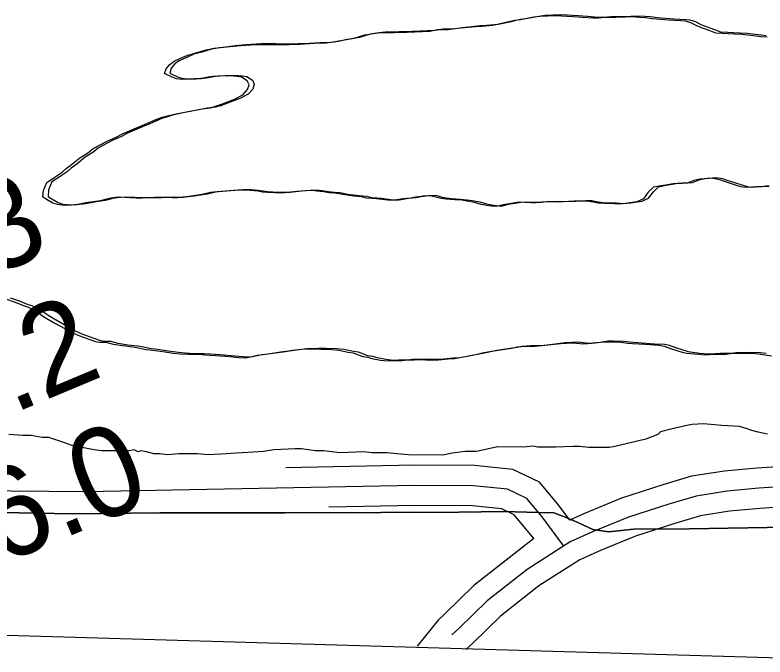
# Model space of a CAD drawing. Extents: x 3245246 to 3283090, y 806824 to 832173.
# Drawn here: x 3250458 to 3251014, y 813236 to 813713 of the extents above; entities that cross this region are included whole.
import ezdxf

# ---------------------------------------------------------------- set-up
doc = ezdxf.new("R2010")
doc.units = 0
for name, color, linetype in [('V-LEVE-TOET', 7, 'Continuous'), ('V-RIVR-RANG', 7, 'Continuous'), ('V-ROAD-CNTR', 7, 'Continuous'), ('V-SITE-VEGE', 7, 'Continuous'), ('V-SURV-LINE', 7, 'Continuous'), ('V-TOPO-SHOR', 7, 'Continuous')]:
    doc.layers.add(name, color=color, linetype=linetype)

msp = doc.modelspace()

# ---------------------------------------------------------------- linework, layer by layer
at = {"layer": 'V-LEVE-TOET'}
for points in [[(3250408.15, 813344.08), (3250499.93, 813342.27), (3250564.95, 813342.92), (3250657.67, 813342.98), (3250729.03, 813343.14), (3250787.01, 813343.59), (3250820.11, 813343.91), (3250846.17, 813343.33), (3250857.43, 813343.04), (3250865.4, 813339.95), (3250875.24, 813335.92), (3250886.48, 813330.71), (3250898.45, 813329.01), (3250916.53, 813330.81), (3250958.08, 813331.09), (3251030.39, 813332.42), (3251208.3, 813328.58), (3251358.73, 813320.88), (3251471.61, 813313.8), (3251551.88, 813312.74), (3251617.85, 813313.63)], [(3251617.85, 813313.63), (3251551.88, 813312.74), (3251471.61, 813313.8), (3251358.73, 813320.88), (3251208.3, 813328.58), (3251030.39, 813332.42), (3250958.08, 813331.09), (3250916.53, 813330.81), (3250898.45, 813329.01), (3250886.48, 813330.71), (3250875.24, 813335.92), (3250865.4, 813339.95), (3250857.43, 813343.04), (3250846.17, 813343.33), (3250820.11, 813343.91), (3250787.01, 813343.59), (3250729.03, 813343.14), (3250657.67, 813342.98), (3250564.95, 813342.92), (3250499.93, 813342.27), (3250408.15, 813344.08)]]:
    msp.add_lwpolyline(points, dxfattribs=at)
at = {"layer": 'V-ROAD-CNTR'}
for points in [[(3251718.08, 813662.65), (3251701.55, 813648.6), (3251645.57, 813549.26), (3251605.46, 813468.01), (3251556.47, 813401.95), (3251535.02, 813382.78), (3251514.95, 813371.66), (3251494.57, 813361.34), (3251478.39, 813356.52), (3251464.87, 813354.8), (3251433.91, 813357.72), (3251131.5, 813376.48), (3251053.14, 813379.11), (3251008.4, 813376.16), (3250984.28, 813373.94), (3250959.77, 813370.15), (3250938.35, 813363.77), (3250907.76, 813353.89), (3250880.32, 813342.59), (3250869.27, 813337.61)], [(3251618.31, 813460.16), (3251567.61, 813391.78), (3251543.76, 813370.47), (3251521.97, 813358.41), (3251500.14, 813347.34), (3251481.5, 813341.79), (3251465.12, 813339.71), (3251432.74, 813342.76), (3251130.79, 813361.5), (3251053.38, 813364.09), (3251009.58, 813361.2), (3250986.12, 813359.04), (3250963.07, 813355.48), (3250942.79, 813349.45), (3250912.93, 813339.8), (3250886.26, 813328.81), (3250869.7, 813321.35), (3250837.72, 813300.92), (3250808.11, 813277.64), (3250787.05, 813257.17), (3250781.89, 813252.33)], [(3250869.27, 813337.61), (3250860.73, 813349.28), (3250846.9, 813365.79), (3250827.15, 813375.14), (3250798.72, 813378.15), (3250754.31, 813378.42), (3250658.66, 813376.51)], [(3251578.75, 813381.62), (3251552.5, 813358.17), (3251529, 813345.15), (3251505.72, 813333.35), (3251484.6, 813327.07), (3251465.36, 813324.62), (3251431.57, 813327.81), (3251130.07, 813346.51), (3251053.63, 813349.07), (3251010.76, 813346.25), (3250987.95, 813344.15), (3250966.37, 813340.81), (3250947.24, 813335.12), (3250918.1, 813325.7), (3250892.2, 813315.04), (3250876.86, 813308.12), (3250846.41, 813288.67), (3250818, 813266.34), (3250797.41, 813246.32), (3250792.15, 813241.39)], [(3250864.84, 813318.24), (3250848.92, 813340.03), (3250837.51, 813353.64), (3250823.03, 813360.49), (3250797.88, 813363.16), (3250754.41, 813363.42), (3250510.48, 813358.57), (3250260.09, 813360.93)], [(3250842.79, 813323.99), (3250828.12, 813341.49), (3250818.92, 813345.85), (3250797.05, 813348.16), (3250754.52, 813348.41), (3250690.42, 813347.14)], [(3250842.79, 813323.99), (3250798.22, 813288.95), (3250776.69, 813268.02), (3250771.64, 813263.28)], [(3250771.64, 813263.28), (3250756.04, 813243.96)]]:
    msp.add_lwpolyline(points, dxfattribs=at)
at = {"layer": 'V-SITE-VEGE'}
for points in [[(3250781.97, 813702.38), (3250785.76, 813702.9), (3250799.3, 813704.19), (3250803.63, 813704.44), (3250812.29, 813705.22), (3250820.96, 813707.07), (3250828.54, 813708.93), (3250832.88, 813709.46), (3250842.62, 813711.31), (3250847.23, 813711.83), (3250858.87, 813712.32), (3250871.85, 813711.72), (3250878.62, 813711.15), (3250886.73, 813710.57), (3250890.52, 813710.55), (3250896.21, 813711.07), (3250900.26, 813711.05), (3250903.78, 813711.04), (3250910.82, 813711.28), (3250916.23, 813711.52), (3250921.1, 813711.23), (3250925.43, 813710.94), (3250930.57, 813710.11), (3250942.74, 813709.24), (3250951.67, 813708.66), (3250954.92, 813708.38), (3250958.97, 813707.28), (3250963.02, 813705.09), (3250967.61, 813703.18), (3250972.47, 813701.53), (3250977.61, 813699.62), (3250982.75, 813699.32), (3250986.8, 813699.03), (3250991.67, 813698.74), (3250997.08, 813698.45), (3251007.64, 813697.32), (3251011.15, 813696.76), (3251015.75, 813696.47)], [(3250582.25, 813577.43), (3250578.46, 813576.9), (3250574.4, 813576.92), (3250570.89, 813577.2), (3250566.56, 813576.95), (3250562.5, 813576.97), (3250557.35, 813576.99), (3250551.67, 813576.75), (3250547.61, 813576.77), (3250542.74, 813577.06), (3250535.44, 813577.36), (3250532.19, 813577.1), (3250527.58, 813576.58), (3250520.81, 813574.72), (3250515.67, 813573.93), (3250510.25, 813573.14), (3250504.29, 813572.08), (3250496.98, 813571.31), (3250492.66, 813571.6), (3250489.14, 813571.88), (3250485.62, 813572.98), (3250481.04, 813575.71), (3250478.34, 813577.61), (3250478.63, 813582.48), (3250481.09, 813588.42), (3250487.34, 813592.46), (3250492.49, 813595.95), (3250495.48, 813598.64), (3250499.55, 813601.6), (3250505.8, 813606.72), (3250511.5, 813610.21), (3250515.57, 813613.71), (3250525.88, 813619.07), (3250532.66, 813622.02), (3250537.27, 813624.44), (3250545.95, 813628.19), (3250548.93, 813629.53), (3250553.81, 813631.4), (3250562.75, 813635.42), (3250566.82, 813636.76), (3250569.8, 813637.55), (3250576.03, 813639.15), (3250587.41, 813641.26), (3250596.61, 813643.12), (3250602.57, 813643.9), (3250606.36, 813644.97), (3250611.51, 813646.84), (3250620.46, 813650.32), (3250626.7, 813653.54), (3250630.23, 813657.31), (3250631.33, 813660.83), (3250629.99, 813663.81), (3250625.67, 813666.53), (3250622.43, 813667.09), (3250616.75, 813667.66), (3250609.71, 813667.41), (3250604.3, 813667.17), (3250601.05, 813666.64), (3250597.25, 813665.85), (3250591.84, 813665.06), (3250586.97, 813665.08), (3250581.83, 813664.83), (3250577.5, 813665.39), (3250574.26, 813666.49), (3250568.59, 813669.22), (3250569.68, 813672.73), (3250572.4, 813675.97), (3250575.66, 813678.39), (3250582.71, 813681.61), (3250586.51, 813683.21), (3250589.49, 813684.01), (3250592.47, 813684.81), (3250599.51, 813686.94), (3250605.47, 813688), (3250610.08, 813688.52), (3250617.11, 813689.3), (3250625.24, 813690.08), (3250629.02, 813690.33), (3250636.33, 813690.84), (3250641.2, 813690.82), (3250647.43, 813690.79), (3250655.82, 813690.75), (3250660.96, 813690.73), (3250664.21, 813690.99), (3250668.81, 813690.97), (3250672.33, 813691.22), (3250679.91, 813691.73), (3250688.56, 813691.96), (3250693.71, 813692.75), (3250699.13, 813693.81), (3250709.42, 813695.66), (3250717.27, 813698.06), (3250723.77, 813699.11), (3250728.38, 813699.63), (3250738.93, 813699.86), (3250748.68, 813700.08), (3250765.46, 813700.82), (3250771.14, 813701.88), (3250775.2, 813701.86), (3250778.99, 813701.85), (3250781.97, 813702.38)], [(3251016.88, 813585.79), (3251013.36, 813585.26), (3251007.95, 813585.01), (3250999.83, 813584.51), (3250996.31, 813585.07), (3250993.07, 813586.16), (3250987.13, 813588.08), (3250981.99, 813589.73), (3250978.75, 813590.83), (3250973.88, 813591.66), (3250969.01, 813591.14), (3250965.76, 813590.88), (3250961.43, 813589.82), (3250956.55, 813587.95), (3250953.03, 813587.69), (3250949.24, 813587.71), (3250945.99, 813587.45), (3250940.3, 813586.4), (3250937.05, 813585.87), (3250931.37, 813584.81), (3250927.56, 813581.04), (3250924.02, 813576.19), (3250919.14, 813574.04), (3250915.62, 813573.52), (3250910.75, 813572.73), (3250905.33, 813572.21), (3250899.92, 813572.77), (3250895.05, 813572.8), (3250890.45, 813573.09), (3250886.67, 813573.64), (3250881.8, 813574.48), (3250877.47, 813574.5), (3250873.95, 813574.24), (3250868.81, 813574.26), (3250864.48, 813574.01), (3250860.69, 813573.76), (3250856.63, 813574.05), (3250848.24, 813573.81), (3250844.45, 813573.29), (3250840.66, 813573.31), (3250831.19, 813573.62), (3250824.7, 813572.56), (3250821.17, 813572.04), (3250814.67, 813570.45), (3250810.89, 813570.73), (3250807.64, 813571.29), (3250803.58, 813572.12), (3250798.72, 813573.49), (3250793.04, 813574.6), (3250789.26, 813575.16), (3250784.12, 813575.45), (3250780.87, 813575.73), (3250777.62, 813576.02), (3250773.84, 813576.58), (3250770.86, 813577.13), (3250766.81, 813578.23), (3250761.94, 813578.52), (3250758.96, 813578), (3250754.9, 813577.47), (3250751.38, 813576.68), (3250745.69, 813576.16), (3250738.92, 813575.11), (3250734.32, 813575.13), (3250725.67, 813576.25), (3250722.42, 813576.53), (3250718.37, 813576.82), (3250714.85, 813577.65), (3250709.17, 813578.22), (3250700.79, 813579.34), (3250694.84, 813580.45), (3250690.78, 813580.73), (3250686.45, 813581.29), (3250681.58, 813581.86), (3250678.07, 813582.41), (3250672.93, 813582.17), (3250666.7, 813581.65), (3250662.1, 813581.13), (3250658.04, 813580.61), (3250650.19, 813580.64), (3250645.05, 813580.93), (3250641.26, 813581.22), (3250638.02, 813581.78), (3250632.07, 813582.34), (3250628.82, 813582.63), (3250622.87, 813582.66), (3250616.91, 813582.14), (3250607.71, 813581.37), (3250602.56, 813580.85), (3250596.6, 813579.53), (3250589.83, 813578.47), (3250586.85, 813577.94), (3250582.25, 813577.43)], [(3250450.4, 813501.97), (3250457.7, 813499.5), (3250463.1, 813497.31), (3250466.89, 813495.94), (3250472.83, 813492.94), (3250478.76, 813488.85), (3250482.54, 813486.67), (3250487.13, 813483.94), (3250494.96, 813479.58), (3250498.73, 813477.4), (3250503.6, 813475.21), (3250509, 813473.29), (3250517.38, 813470.28), (3250520.35, 813469.73), (3250524.95, 813469.71), (3250530.35, 813468.33), (3250537.39, 813467.21), (3250544.96, 813466.37), (3250547.93, 813465.81), (3250554.69, 813464.43), (3250557.94, 813464.15), (3250569.03, 813462.47), (3250574.98, 813461.64), (3250580.11, 813461.07), (3250586.61, 813460.77), (3250593.91, 813460.74), (3250598.78, 813460.45), (3250602.3, 813460.16), (3250606.36, 813459.87), (3250616.91, 813459.02), (3250623.4, 813458.45), (3250628.54, 813458.15), (3250633.42, 813459.21), (3250637.21, 813460.01), (3250641.54, 813460.53), (3250650.75, 813461.84), (3250656.7, 813462.63), (3250659.68, 813463.16), (3250666.45, 813463.94), (3250670.24, 813464.46), (3250678.9, 813464.69), (3250684.58, 813464.67), (3250692.7, 813464.36), (3250697.84, 813463.8), (3250704.87, 813462.42), (3250708.66, 813461.86), (3250715.68, 813459.12), (3250719.47, 813458.56), (3250722.44, 813457.74), (3250728.93, 813456.36), (3250734.34, 813455.79), (3250738.4, 813456.04), (3250744.62, 813456.02), (3250748.68, 813456.54), (3250753.82, 813456.52), (3250759.51, 813456.76), (3250764.92, 813456.47), (3250771.96, 813456.71), (3250779, 813457.48), (3250783.87, 813457.74), (3250791.99, 813459.05), (3250795.51, 813459.85), (3250800.93, 813460.91), (3250804.45, 813461.71), (3250811.22, 813463.03), (3250826.38, 813465.4), (3250830.18, 813466.19), (3250836.68, 813466.71), (3250843.71, 813466.67), (3250848.58, 813467.19), (3250862.39, 813468.76), (3250871.59, 813469.26), (3250879.71, 813468.41), (3250888.1, 813469.18), (3250894.06, 813469.97), (3250897.85, 813469.95), (3250905.42, 813469.92), (3250912.46, 813469.08), (3250915.97, 813468.79), (3250925.17, 813468.21), (3250928.69, 813467.92), (3250935.72, 813467.62)], [(3250935.72, 813467.62), (3250939.51, 813466.79), (3250944.1, 813465.15), (3250953.56, 813462.13), (3250956.53, 813461.58), (3250961.94, 813461.01), (3250965.19, 813460.72), (3250969.25, 813460.44), (3250976.82, 813460.94), (3250980.07, 813460.93), (3250985.48, 813460.91), (3250988.73, 813461.43), (3251000.1, 813461.66), (3251007.13, 813461.35), (3251011.19, 813460.79), (3251019.03, 813459.68)], [(3251016.12, 813401.4), (3251009.22, 813402.81), (3251004.4, 813404.21), (3251000.27, 813405.61), (3250995.44, 813407.01), (3250982.33, 813407.76), (3250974.06, 813408.49), (3250968.54, 813409.2), (3250960.25, 813408.55), (3250956.11, 813407.88), (3250944.37, 813405.17), (3250936.77, 813403.13), (3250934.69, 813401.07), (3250925.7, 813397.66), (3250902.9, 813392.24), (3250898.76, 813391.57), (3250883.58, 813391.63), (3250876.68, 813392.35), (3250871.85, 813392.38), (3250858.74, 813391.74), (3250845.62, 813391.8), (3250842.18, 813392.51), (3250835.27, 813391.85), (3250815.95, 813391.93), (3250812.5, 813391.26), (3250800.07, 813388.55), (3250791.78, 813388.59), (3250782.12, 813387.25), (3250775.21, 813385.9), (3250749.68, 813386.02), (3250740.71, 813386.74), (3250733.81, 813387.47), (3250722.77, 813387.51)], [(3250722.77, 813387.51), (3250716.56, 813388.23), (3250698.62, 813387.62), (3250686.89, 813389.05), (3250680.68, 813389.08), (3250670.34, 813390.51), (3250665.51, 813390.53), (3250649.63, 813389.91), (3250642.04, 813388.56), (3250630.3, 813387.92), (3250622.02, 813387.27), (3250610.28, 813386.63), (3250600.62, 813385.98), (3250593.03, 813386.71), (3250588.2, 813386.73), (3250579.23, 813386.77), (3250570.95, 813386.11), (3250564.74, 813386.83), (3250560.6, 813386.85), (3250555.08, 813388.25), (3250550.95, 813388.96), (3250548.87, 813388.28), (3250546.12, 813389.68), (3250542.67, 813389), (3250521.96, 813389.09), (3250516.45, 813389.81), (3250504.72, 813391.93), (3250502.66, 813391.94), (3250493.01, 813395.43), (3250482.68, 813398.93), (3250477.84, 813398.95), (3250469.57, 813400.36), (3250463.36, 813400.39), (3250453.01, 813401.12)]]:
    msp.add_lwpolyline(points, dxfattribs=at)
at = {"layer": 'V-SURV-LINE'}
msp.add_lwpolyline([(3249539.22, 813278.77), (3251549.27, 813219.94)], dxfattribs=at)
at = {"layer": 'V-TOPO-SHOR'}
for points in [[(3251015.02, 813697.19), (3251011.5, 813697.75), (3251000.95, 813698.88), (3250995.54, 813699.17), (3250990.67, 813699.47), (3250986.61, 813699.75), (3250981.47, 813700.05), (3250976.34, 813701.96), (3250971.48, 813703.61), (3250966.88, 813705.52), (3250962.83, 813707.71), (3250958.78, 813708.81), (3250955.53, 813709.09), (3250946.61, 813709.67), (3250934.43, 813710.54), (3250929.29, 813711.37), (3250924.97, 813711.66), (3250920.1, 813711.96), (3250914.68, 813711.71), (3250907.65, 813711.47), (3250904.13, 813711.48), (3250900.07, 813711.5), (3250894.38, 813710.99), (3250890.6, 813711), (3250882.48, 813711.58), (3250875.72, 813712.15), (3250862.73, 813712.75), (3250851.09, 813712.26), (3250846.49, 813711.74), (3250836.74, 813709.89), (3250832.41, 813709.36), (3250824.82, 813707.51), (3250816.16, 813705.65), (3250807.49, 813704.88), (3250803.16, 813704.62), (3250789.63, 813703.33), (3250785.84, 813702.81), (3250782.86, 813702.28), (3250779.07, 813702.3), (3250775.01, 813702.31)], [(3250775.01, 813702.31), (3250769.32, 813701.25), (3250752.54, 813700.52), (3250742.8, 813700.29), (3250732.24, 813700.07), (3250727.64, 813699.54), (3250721.14, 813698.49), (3250713.28, 813696.09), (3250702.99, 813694.24), (3250697.58, 813693.18), (3250692.43, 813692.4), (3250683.77, 813692.16), (3250676.19, 813691.65), (3250672.67, 813691.4), (3250668.07, 813691.42), (3250664.82, 813691.16), (3250659.68, 813691.18), (3250651.29, 813691.22), (3250645.07, 813691.25), (3250640.2, 813691.27), (3250632.89, 813690.76), (3250629.1, 813690.51), (3250620.98, 813689.73), (3250613.94, 813688.95), (3250609.34, 813688.43), (3250603.38, 813687.38), (3250596.33, 813685.24), (3250593.35, 813684.44), (3250590.38, 813683.64), (3250586.58, 813682.04), (3250579.53, 813678.82), (3250576.27, 813676.4), (3250573.55, 813673.16), (3250572.45, 813669.65), (3250578.12, 813666.92), (3250581.37, 813665.82), (3250585.69, 813665.26), (3250590.84, 813665.51), (3250595.71, 813665.49), (3250601.12, 813666.28), (3250604.91, 813667.07), (3250608.16, 813667.6), (3250613.58, 813667.84), (3250620.61, 813668.08), (3250626.29, 813667.52), (3250629.54, 813666.96), (3250633.86, 813664.24), (3250635.2, 813661.26), (3250634.1, 813657.74), (3250630.56, 813653.97), (3250624.33, 813650.75), (3250615.38, 813647.27), (3250610.23, 813645.4), (3250606.44, 813644.33), (3250600.48, 813643.55), (3250591.27, 813641.7), (3250579.9, 813639.58), (3250573.67, 813637.99), (3250570.69, 813637.19), (3250566.62, 813635.85), (3250557.67, 813631.83), (3250552.79, 813629.96), (3250549.81, 813628.62), (3250541.14, 813624.87), (3250536.52, 813622.45), (3250529.75, 813619.51), (3250519.44, 813614.14), (3250515.37, 813610.64), (3250509.67, 813607.15), (3250503.42, 813602.04), (3250499.35, 813599.08), (3250496.36, 813596.38), (3250491.2, 813592.89), (3250484.96, 813588.86), (3250482.5, 813582.91), (3250482.21, 813578.05), (3250484.91, 813576.14), (3250489.49, 813573.41), (3250493, 813572.31), (3250496.52, 813572.03), (3250500.85, 813571.74), (3250508.16, 813572.52), (3250514.12, 813573.57), (3250519.54, 813574.36), (3250524.68, 813575.15), (3250531.45, 813577.02), (3250536.06, 813577.54), (3250539.3, 813577.79), (3250546.61, 813577.49), (3250551.48, 813577.2), (3250555.54, 813577.18), (3250561.22, 813577.42), (3250566.36, 813577.4), (3250570.42, 813577.38), (3250574.75, 813577.64), (3250578.27, 813577.35), (3250582.33, 813577.33), (3250586.12, 813577.86), (3250590.72, 813578.38), (3250593.7, 813578.91), (3250600.47, 813579.96)], [(3250600.47, 813579.96), (3250606.43, 813581.29), (3250611.57, 813581.8), (3250620.78, 813582.57), (3250626.73, 813583.09), (3250632.69, 813583.06), (3250635.93, 813582.78), (3250641.88, 813582.21), (3250645.13, 813581.65), (3250648.92, 813581.37), (3250654.06, 813581.07), (3250661.9, 813581.04), (3250665.96, 813581.56), (3250670.57, 813582.08), (3250676.79, 813582.6), (3250681.94, 813582.84), (3250685.45, 813582.29), (3250690.32, 813581.72), (3250694.65, 813581.17), (3250698.7, 813580.88), (3250704.65, 813579.77), (3250713.04, 813578.65), (3250718.72, 813578.08), (3250722.23, 813577.25), (3250726.29, 813576.96), (3250729.53, 813576.68), (3250738.19, 813575.56), (3250742.79, 813575.54), (3250749.56, 813576.59), (3250755.24, 813577.11), (3250758.77, 813577.91), (3250762.83, 813578.43), (3250765.81, 813578.96), (3250770.68, 813578.66), (3250774.73, 813577.56), (3250777.7, 813577.01), (3250781.49, 813576.45), (3250784.74, 813576.17), (3250787.98, 813575.88), (3250793.12, 813575.59), (3250796.91, 813575.03), (3250802.59, 813573.92), (3250807.45, 813572.55), (3250811.51, 813571.72), (3250814.75, 813571.16), (3250818.54, 813570.88), (3250825.04, 813572.47), (3250828.56, 813573), (3250835.06, 813574.05), (3250844.53, 813573.74), (3250848.32, 813573.72), (3250852.11, 813574.25), (3250860.5, 813574.48), (3250864.56, 813574.19), (3250868.35, 813574.44), (3250872.68, 813574.7), (3250877.82, 813574.67), (3250881.34, 813574.93), (3250885.67, 813574.91), (3250890.53, 813574.08), (3250894.32, 813573.52), (3250898.92, 813573.23), (3250903.79, 813573.21), (3250909.2, 813572.64), (3250914.61, 813573.16), (3250919.49, 813573.95), (3250923.01, 813574.47), (3250927.89, 813576.62), (3250931.43, 813581.47), (3250935.23, 813585.24), (3250940.92, 813586.3), (3250944.17, 813586.83), (3250949.86, 813587.89), (3250953.11, 813588.14), (3250956.89, 813588.12), (3250960.41, 813588.38), (3250965.29, 813590.25), (3250969.63, 813591.32), (3250972.88, 813591.57), (3250977.75, 813592.09), (3250982.62, 813591.26), (3250985.86, 813590.16), (3250990.99, 813588.52), (3250996.94, 813586.59), (3251000.18, 813585.5), (3251003.69, 813584.94), (3251011.82, 813585.45), (3251017.23, 813585.69)], [(3250919.84, 813469.22), (3250916.32, 813469.51), (3250909.29, 813470.35), (3250901.71, 813470.39), (3250897.92, 813470.4), (3250891.97, 813469.61), (3250883.58, 813468.84), (3250875.46, 813469.69), (3250866.26, 813469.19), (3250852.45, 813467.62), (3250847.58, 813467.11), (3250840.54, 813467.14), (3250834.04, 813466.62), (3250830.25, 813465.83), (3250815.09, 813463.46), (3250808.32, 813462.14), (3250804.79, 813461.34), (3250799.38, 813460.28), (3250795.86, 813459.49), (3250787.73, 813458.17), (3250782.86, 813457.92), (3250775.82, 813457.14), (3250768.78, 813456.9), (3250763.37, 813457.19), (3250757.69, 813456.95), (3250752.55, 813456.97), (3250748.49, 813456.45), (3250742.26, 813456.47), (3250738.2, 813456.22), (3250732.79, 813456.79), (3250726.31, 813458.17), (3250723.33, 813458.99), (3250719.55, 813459.55), (3250712.52, 813462.29), (3250708.73, 813462.85), (3250701.71, 813464.23), (3250696.57, 813464.8), (3250688.45, 813465.1), (3250682.77, 813465.13), (3250674.11, 813464.9), (3250670.32, 813464.37), (3250663.55, 813463.59), (3250660.57, 813463.06), (3250654.61, 813462.28), (3250645.41, 813460.96), (3250641.07, 813460.44), (3250637.28, 813459.65), (3250632.41, 813458.58), (3250627.27, 813458.88), (3250620.77, 813459.45), (3250610.22, 813460.31), (3250606.17, 813460.6), (3250602.65, 813460.88), (3250597.78, 813461.17), (3250590.47, 813461.2), (3250583.98, 813461.5), (3250578.84, 813462.07), (3250572.89, 813462.91), (3250561.81, 813464.58), (3250558.56, 813464.86), (3250551.8, 813466.25), (3250548.83, 813466.8), (3250541.25, 813467.65), (3250534.22, 813468.76), (3250528.81, 813470.14), (3250524.21, 813470.16), (3250521.24, 813470.71), (3250512.86, 813473.73), (3250507.46, 813475.64), (3250502.6, 813477.83), (3250498.82, 813480.01), (3250490.99, 813484.38), (3250486.4, 813487.1), (3250482.63, 813489.28), (3250476.69, 813493.37), (3250470.75, 813496.37), (3250466.97, 813497.74), (3250461.57, 813499.93), (3250454.27, 813502.4)], [(3251015.06, 813461.22), (3251011, 813461.78), (3251003.96, 813462.09), (3250992.6, 813461.87), (3250989.35, 813461.34), (3250983.94, 813461.36), (3250980.69, 813461.38), (3250973.11, 813460.87), (3250969.05, 813461.16), (3250965.81, 813461.44), (3250960.4, 813462.01), (3250957.42, 813462.56), (3250947.96, 813465.58), (3250943.37, 813467.22), (3250939.59, 813468.05), (3250932.55, 813468.35), (3250929.04, 813468.64), (3250919.84, 813469.22)]]:
    msp.add_lwpolyline(points, dxfattribs=at)

# ---------------------------------------------------------------- texts
at = {"layer": 'V-RIVR-RANG'}
for s, p in [('28.3', (3250325.14, 813470.02)), ('30.2', (3250364.04, 813377.9)), ('36.0', (3250400.26, 813284.65))]:
    msp.add_text(s, height=67, rotation=22.7483, dxfattribs=at).set_placement(p)

doc.saveas('drawing.dxf')
